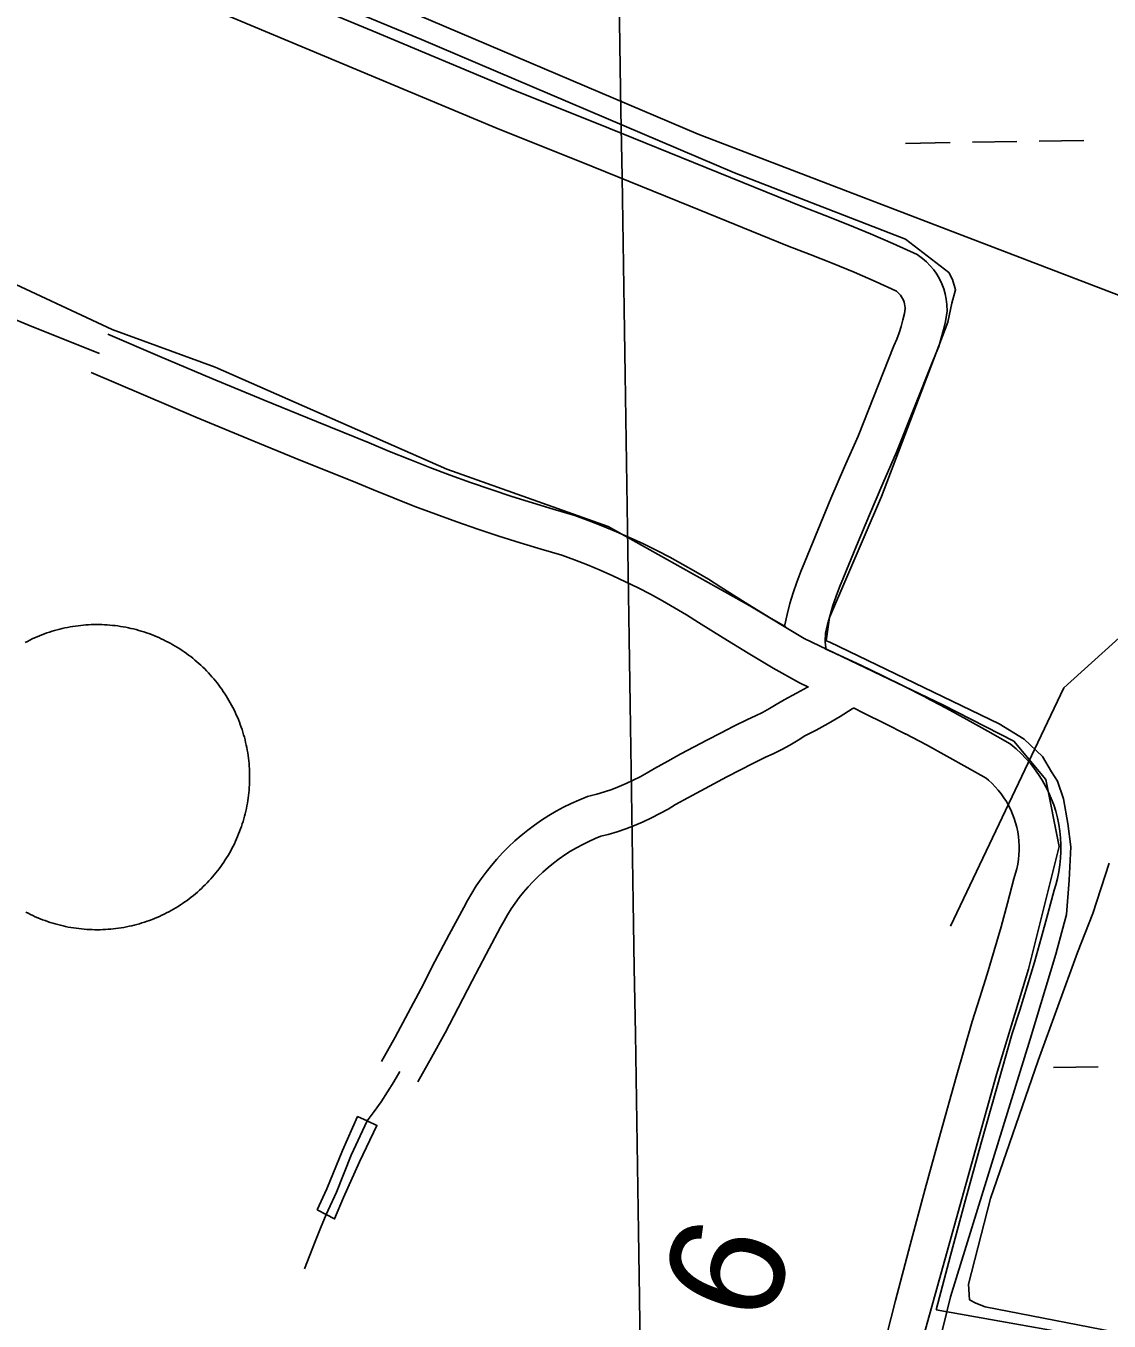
# Model space of a CAD drawing. Extents: x 3823584 to 3861785, y 301729 to 327625.
# Drawn here: x 3848395 to 3849173, y 322235 to 323165 of the extents above; entities that cross this region are included whole.
import ezdxf

# ---------------------------------------------------------------- set-up
doc = ezdxf.new("R2010")
doc.units = 0
for name, color, linetype in [('V-BRDG-OTLN', 7, 'Continuous'), ('V-DOMW-TANK', 7, 'Continuous'), ('V-GRID-MAJR', 7, 'Continuous'), ('V-LEVE-TOET', 7, 'Continuous'), ('V-RIVR-RANG-IDEN', 7, 'Continuous'), ('V-ROAD-CNTR', 7, 'Continuous'), ('V-SITE-OTLN', 7, 'Continuous'), ('V-UTIL-LINE', 7, 'Continuous'), ('V-WETL-SWMP', 7, 'Continuous')]:
    doc.layers.add(name, color=color, linetype=linetype)

msp = doc.modelspace()

# ---------------------------------------------------------------- linework, layer by layer
at = {"layer": 'V-BRDG-OTLN'}
msp.add_lwpolyline([(3848603.895, 322314.427), (3848610.981, 322329.63800000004), (3848622.18, 322357.048), (3848632.9990000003, 322381.464), (3848639.9590000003, 322378.292), (3848646.809, 322375.167), (3848634.404, 322348.946), (3848622.794, 322323.33), (3848616.509, 322307.923), (3848610.478, 322311.034)], close=True, dxfattribs=at)
msp.add_lwpolyline([(3848639.9590000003, 322378.292), (3848628.342, 322353.67100000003), (3848617.736, 322327.262), (3848610.478, 322311.038)], dxfattribs=at)
at = {"layer": 'V-DOMW-TANK'}
for points in [[(3848394.207, 322721.862), (3848395.903, 322722.749), (3848397.611, 322723.605), (3848399.335, 322724.433), (3848401.074, 322725.231), (3848402.827, 322725.99700000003), (3848404.59, 322726.735), (3848406.3680000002, 322727.439), (3848408.1580000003, 322728.11100000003), (3848409.96, 322728.756), (3848411.772, 322729.368), (3848413.595, 322729.946), (3848415.426, 322730.495), (3848417.267, 322731.011), (3848419.117, 322731.494), (3848420.978, 322731.945), (3848422.844, 322732.363), (3848424.718, 322732.75), (3848426.596, 322733.102), (3848428.48, 322733.419), (3848430.372, 322733.71), (3848432.267, 322733.964), (3848434.167, 322734.185), (3848436.072, 322734.37200000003), (3848437.977, 322734.527), (3848439.8850000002, 322734.648), (3848441.796, 322734.73600000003), (3848443.7090000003, 322734.794), (3848445.622, 322734.81200000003), (3848447.5330000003, 322734.8), (3848449.443, 322734.755), (3848451.356, 322734.677), (3848453.265, 322734.564), (3848455.17, 322734.419), (3848457.076, 322734.241), (3848458.977, 322734.028), (3848460.873, 322733.782), (3848462.7660000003, 322733.505), (3848464.6520000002, 322733.194), (3848466.534, 322732.85000000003)], [(3848466.534, 322732.85000000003), (3848468.41, 322732.473), (3848470.278, 322732.064), (3848472.137, 322731.621), (3848473.991, 322731.146), (3848475.838, 322730.64), (3848477.671, 322730.102), (3848479.4960000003, 322729.53), (3848481.31, 322728.928), (3848483.115, 322728.293), (3848484.909, 322727.63), (3848486.688, 322726.931), (3848488.458, 322726.202), (3848490.213, 322725.446), (3848491.9560000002, 322724.658), (3848493.684, 322723.839), (3848495.4, 322722.989), (3848497.096, 322722.11), (3848498.7800000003, 322721.201), (3848500.447, 322720.26300000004), (3848502.095, 322719.29600000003), (3848503.73, 322718.303), (3848505.346, 322717.277), (3848506.943, 322716.226), (3848508.518, 322715.147), (3848510.0810000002, 322714.039), (3848511.623, 322712.902), (3848513.14, 322711.745), (3848514.6410000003, 322710.55700000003), (3848516.12, 322709.34500000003), (3848517.576, 322708.106), (3848519.012, 322706.842), (3848520.4250000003, 322705.554), (3848521.816, 322704.239), (3848523.184, 322702.902), (3848524.5270000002, 322701.544), (3848525.844, 322700.158), (3848527.142, 322698.751), (3848528.412, 322697.321), (3848529.657, 322695.871), (3848530.878, 322694.397), (3848532.072, 322692.904), (3848533.239, 322691.38800000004), (3848534.382, 322689.854), (3848535.4960000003, 322688.3), (3848536.5840000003, 322686.727), (3848537.643, 322685.134), (3848538.6750000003, 322683.52400000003), (3848539.6780000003, 322681.896), (3848540.651, 322680.249), (3848541.597, 322678.588), (3848542.517, 322676.909), (3848543.4020000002, 322675.215), (3848544.2600000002, 322673.505), (3848545.0870000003, 322671.783), (3848545.884, 322670.042), (3848546.6520000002, 322668.291), (3848547.387, 322666.525), (3848548.093, 322664.748), (3848548.767, 322662.958), (3848549.4080000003, 322661.156)], [(3848549.4080000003, 322661.156), (3848550.021, 322659.343), (3848550.6, 322657.52), (3848551.147, 322655.69), (3848551.663, 322653.846), (3848552.149, 322651.99700000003), (3848552.597, 322650.137), (3848553.017, 322648.272), (3848553.4020000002, 322646.398), (3848553.754, 322644.518), (3848554.076, 322642.634), (3848554.362, 322640.741), (3848554.616, 322638.847), (3848554.838, 322636.946), (3848555.026, 322635.044), (3848555.18, 322633.137), (3848555.302, 322631.228), (3848555.3910000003, 322629.315), (3848555.444, 322627.407), (3848555.466, 322625.494), (3848555.454, 322623.581), (3848555.409, 322621.668), (3848555.329, 322619.757), (3848555.216, 322617.849), (3848555.071, 322615.942), (3848554.893, 322614.037), (3848554.684, 322612.137), (3848554.436, 322610.24), (3848554.1580000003, 322608.348), (3848553.848, 322606.46), (3848553.502, 322604.58), (3848553.125, 322602.704), (3848552.718, 322600.836), (3848552.276, 322598.974), (3848551.8000000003, 322597.123), (3848551.295, 322595.278), (3848550.756, 322593.445), (3848550.184, 322591.618), (3848549.5840000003, 322589.803), (3848548.948, 322587.999), (3848548.282, 322586.205), (3848547.5840000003, 322584.423), (3848546.859, 322582.656), (3848546.1010000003, 322580.89900000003), (3848545.31, 322579.16000000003), (3848544.491, 322577.427), (3848543.643, 322575.715), (3848542.765, 322574.017), (3848541.855, 322572.33400000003), (3848540.917, 322570.667), (3848539.953, 322569.016), (3848538.955, 322567.384), (3848537.931, 322565.768), (3848536.881, 322564.17100000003), (3848535.801, 322562.592), (3848534.693, 322561.031), (3848533.561, 322559.491), (3848532.4, 322557.971), (3848531.2120000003, 322556.472), (3848529.9990000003, 322554.993), (3848528.7600000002, 322553.53500000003), (3848527.497, 322552.10000000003), (3848526.2090000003, 322550.68700000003), (3848524.896, 322549.29600000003), (3848523.558, 322547.93), (3848522.199, 322546.586), (3848520.8140000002, 322545.265), (3848519.407, 322543.969), (3848517.978, 322542.699), (3848516.526, 322541.454), (3848515.0530000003, 322540.234), (3848513.558, 322539.04), (3848512.045, 322537.87200000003), (3848510.511, 322536.729), (3848508.9560000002, 322535.615), (3848507.383, 322534.528), (3848505.79, 322533.469), (3848504.18, 322532.43700000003), (3848502.552, 322531.435), (3848500.906, 322530.46), (3848499.245, 322529.514), (3848497.565, 322528.597), (3848495.872, 322527.71), (3848494.1610000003, 322526.852), (3848492.437, 322526.02400000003), (3848490.698, 322525.228), (3848488.947, 322524.462), (3848487.182, 322523.72500000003), (3848485.404, 322523.02), (3848483.614, 322522.346), (3848481.812, 322521.703), (3848480.002, 322521.091), (3848478.179, 322520.511), (3848476.346, 322519.967), (3848474.505, 322519.44800000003), (3848472.653, 322518.965), (3848470.798, 322518.514), (3848468.9280000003, 322518.097), (3848467.056, 322517.71), (3848465.176, 322517.357), (3848463.29, 322517.036)], [(3848463.29, 322517.036), (3848461.4, 322516.749), (3848459.505, 322516.495), (3848457.605, 322516.27400000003), (3848455.702, 322516.086), (3848453.795, 322515.93200000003), (3848451.887, 322515.811), (3848449.9760000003, 322515.723), (3848448.065, 322515.668), (3848446.1520000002, 322515.647), (3848444.239, 322515.658), (3848442.327, 322515.705), (3848440.416, 322515.782), (3848438.507, 322515.895), (3848436.6, 322516.04), (3848434.696, 322516.219), (3848432.795, 322516.43200000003), (3848430.899, 322516.675), (3848429.006, 322516.952), (3848427.12, 322517.265), (3848425.238, 322517.607), (3848423.364, 322517.98600000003), (3848421.494, 322518.396), (3848419.6350000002, 322518.838), (3848417.781, 322519.311), (3848415.938, 322519.819), (3848414.103, 322520.358), (3848412.276, 322520.929), (3848410.4620000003, 322521.531), (3848408.657, 322522.164), (3848406.865, 322522.83), (3848405.0840000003, 322523.526), (3848403.3140000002, 322524.255), (3848401.559, 322525.01300000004), (3848399.816, 322525.801), (3848398.088, 322526.62), (3848396.376, 322527.47000000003), (3848394.676, 322528.349)]]:
    msp.add_lwpolyline(points, dxfattribs=at)
at = {"layer": 'V-GRID-MAJR'}
msp.add_spline([(3849065.214, 307483.094), (3848970.941, 313540.09), (3848876.6210000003, 319600.17), (3848782.301, 325660.246), (3848782.253, 325663.333)], degree=3, dxfattribs=at)
at = {"layer": 'V-LEVE-TOET'}
msp.add_lwpolyline([(3849038.231, 322168.843), (3849058.701, 322251.926), (3849115.791, 322437.10000000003), (3849134.301, 322498.12), (3849141.9930000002, 322526.52), (3849143.935, 322551.211), (3849145.157, 322575.103), (3849142.949, 322591.88800000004), (3849139.685, 322609.718), (3849135.4050000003, 322622.293), (3849131.1610000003, 322629.09), (3849124.79, 322640.076), (3849111.5840000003, 322652.591), (3849093.664, 322663.501), (3848972.009, 322722.049), (3848969.377, 322723.081), (3848971.894, 322739.897), (3849009.139, 322826.765), (3849056.639, 322952.025), (3849059.7, 322965.693), (3849062.264, 322975.161), (3849060.116, 322982.49700000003), (3849057.46, 322987.732), (3849026.328, 323011.681), (3848903.696, 323059.199), (3848678.897, 323154.885), (3848406.741, 323267.59500000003)], dxfattribs=at)
at = {"layer": 'V-ROAD-CNTR'}
msp.add_line((3849048.4554625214, 322242.7878323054), (3849353.029764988, 322188.4241847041), dxfattribs=at)
for points in [[(3848969.4575300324, 322717.091018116), (3848969.2599724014, 322718.01225740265), (3848968.9382493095, 322720.1884146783), (3848968.7545123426, 322722.38627208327), (3848968.710502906, 322724.5909353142), (3848968.8060794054, 322726.7905900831), (3848968.998595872, 322728.5790566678), (3848970.4310447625, 322734.85175545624), (3848972.236148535, 322741.6662782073), (3848974.280905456, 322748.4141622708), (3848976.556133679, 322755.08990353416), (3848979.06384641, 322761.68091382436), (3848981.943454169, 322768.5311425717), (3848991.084763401, 322791.24524347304), (3849000.4057969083, 322813.67193212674), (3849009.97925029, 322835.99178324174), (3849019.950457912, 322858.53713631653), (3849045.7733634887, 322923.42435905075), (3849048.0083954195, 322928.66004242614), (3849050.18189018, 322934.499265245), (3849052.0785298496, 322940.43514942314), (3849053.6921506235, 322946.45519615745), (3849055.0190604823, 322952.53959080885), (3849056.2544629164, 322959.8196408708), (3849056.0985396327, 322964.57711407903), (3849055.652152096, 322968.41486831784), (3849054.8924628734, 322972.1985917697), (3849053.8221891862, 322975.9099534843), (3849052.449416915, 322979.5215818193), (3849050.7828656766, 322983.00645686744), (3849048.833486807, 322986.343828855), (3849046.618251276, 322989.50278118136), (3849044.1525015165, 322992.47198551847), (3849041.4374772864, 322995.23572959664), (3849038.5073873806, 322997.76029623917), (3849034.6478000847, 323000.56495392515), (3849017.365223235, 323008.39817457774), (3849001.256473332, 323015.39431048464), (3848985.0389358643, 323022.13734384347), (3848968.717330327, 323028.6272674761), (3848952.579646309, 323034.7508621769), (3848883.089120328, 323063.12301713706), (3848813.314149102, 323091.35580905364), (3848743.5737924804, 323119.31667963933), (3848644.181343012, 323160.8294302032), (3848544.7204727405, 323202.44402871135)], [(3848939.4008603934, 322733.7224804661), (3848941.2989552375, 322742.0342445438), (3848943.371851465, 322749.8597217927), (3848945.7190945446, 322757.60583772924), (3848948.3298663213, 322765.2660964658), (3848951.20815359, 322772.8310861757), (3848954.198545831, 322779.9448574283), (3848963.317236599, 322802.60275652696), (3848972.768203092, 322825.3420678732), (3848982.47474971, 322847.97221675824), (3848992.285542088, 322870.15486368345), (3849018.0366365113, 322934.86164094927), (3849020.1396045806, 322939.7879575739), (3849021.8201098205, 322944.30273475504), (3849023.2854701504, 322948.8888505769), (3849024.531849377, 322953.53880384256), (3849025.558939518, 322958.24840919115), (3849026.1715370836, 322961.85835912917), (3849026.1554603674, 322962.348885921), (3849025.995847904, 322963.72113168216), (3849025.7235371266, 322965.07740823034), (3849025.339810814, 322966.4080465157), (3849024.848583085, 322967.7004181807), (3849024.2531343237, 322968.94554313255), (3849023.556513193, 322970.138171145), (3849022.757748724, 322971.27721881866), (3849021.8734984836, 322972.34201448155), (3849020.910522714, 322973.3222704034), (3849019.8666126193, 322974.22170376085), (3849019.4821999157, 322974.50104607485), (3849005.196776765, 322980.97582542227), (3848989.521526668, 322987.7836895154), (3848973.7370641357, 322994.34665615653), (3848957.8526696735, 323000.6627325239), (3848941.5863536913, 323006.83513782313), (3848871.7928796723, 323035.330982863), (3848802.1058508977, 323063.5281909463), (3848732.2102075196, 323091.5513203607), (3848632.6106569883, 323133.1505697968), (3848533.13352726, 323174.77197128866)], [(3848447.694, 322929.544), (3848421.926, 322939.708), (3848396.2490000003, 322950.096), (3848370.6610000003, 322960.7)], [(3848940.378020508, 322733.1453950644), (3848928.80594356, 322739.97956335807), (3848911.242920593, 322750.7041672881), (3848893.7367959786, 322761.75249473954), (3848884.876141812, 322767.3214097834), (3848875.774897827, 322772.7794766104), (3848866.5621183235, 322778.0433331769), (3848857.243810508, 322783.11358889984), (3848847.8211331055, 322787.9887733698), (3848838.2961923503, 322792.66622723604), (3848828.6785081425, 322797.1422525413), (3848818.9668338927, 322801.41835744), (3848809.1665792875, 322805.48728216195), (3848799.285136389, 322809.35084288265), (3848788.9720716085, 322813.1382049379), (3848773.390962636, 322817.6279731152), (3848758.480797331, 322822.1395324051), (3848743.6302781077, 322826.8474629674), (3848728.845046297, 322831.7525068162), (3848714.1262569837, 322836.8542700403), (3848699.475233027, 322842.15067740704), (3848684.89706363, 322847.64069514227), (3848670.3921673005, 322853.3227915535), (3848655.965007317, 322859.19949948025), (3848641.3941289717, 322865.35951300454), (3848603.519936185, 322880.5454736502), (3848565.910541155, 322895.8929484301), (3848528.396128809, 322911.4678301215), (3848490.9780098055, 322927.27297699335), (3848453.6153269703, 322943.32579548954)], [(3848956.78477717, 322689.8968187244), (3848950.2362495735, 322692.8557641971), (3848931.4593259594, 322703.571477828), (3848913.3600564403, 322714.2604366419), (3848895.419079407, 322725.21583271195), (3848877.7492040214, 322736.36750526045), (3848869.177858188, 322741.7545902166), (3848860.6171021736, 322746.8885233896), (3848851.9498816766, 322751.84066682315), (3848843.180189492, 322756.6124111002), (3848834.314866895, 322761.1992266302), (3848825.3538076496, 322765.59977276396), (3848816.303491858, 322769.8117474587), (3848807.169166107, 322773.83364256), (3848797.9514207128, 322777.66071783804), (3848788.650863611, 322781.2971571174), (3848779.6359283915, 322784.60779506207), (3848764.893037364, 322788.8560268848), (3848749.6032026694, 322793.48246759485), (3848734.3737218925, 322798.3105370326), (3848719.208953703, 322803.34149318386), (3848704.1137430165, 322808.5737299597), (3848689.0887669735, 322814.005322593), (3848674.13893637, 322819.63530485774), (3848659.2618326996, 322825.4632084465), (3848644.4649926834, 322831.49050051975), (3848629.9698710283, 322837.61848699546), (3848592.270063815, 322852.7345263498), (3848554.4914588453, 322868.15105156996), (3848516.8078711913, 322883.7961698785), (3848479.2199901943, 322899.6730230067), (3848441.77267303, 322915.76220451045)], [(3849040.2210207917, 322682.85431635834), (3849025.051601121, 322690.6109489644), (3849009.7095336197, 322698.2213421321), (3848994.2775577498, 322705.648296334), (3848978.7573360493, 322712.88891031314), (3848968.73665673, 322717.4167439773)], [(3848650.1082693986, 322421.0787217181), (3848659.85305855, 322438.45311340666), (3848669.339530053, 322455.86644641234), (3848678.6089850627, 322473.38146833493), (3848688.5484237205, 322492.8168169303), (3848698.7873071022, 322512.30918436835), (3848709.1798745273, 322531.5710374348), (3848711.88123714, 322536.6596265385), (3848714.9314779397, 322541.9324211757), (3848718.173998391, 322547.08922718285), (3848721.6034472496, 322552.1239967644), (3848725.2175607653, 322557.0308297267), (3848729.0098377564, 322561.7983893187), (3848732.9724611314, 322566.4240154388), (3848737.1068725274, 322570.90277775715), (3848741.400975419, 322575.223265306), (3848745.8489678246, 322579.38329773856), (3848750.449061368, 322583.3795052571), (3848755.194637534, 322587.2023610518), (3848760.074349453, 322590.84730134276), (3848765.0849164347, 322594.30930748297), (3848770.2180873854, 322597.58776449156), (3848775.47563873, 322600.67668598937), (3848780.84018517, 322603.56511876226), (3848786.302369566, 322606.25554681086), (3848791.8661363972, 322608.74532421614), (3848798.1618613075, 322611.2866503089), (3848804.7838883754, 322613.00924588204), (3848810.1510186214, 322614.6157400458), (3848815.449707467, 322616.41443600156), (3848820.6770847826, 322618.408158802), (3848825.834816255, 322620.59297421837), (3848830.9087258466, 322622.9645645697), (3848835.8886389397, 322625.51642862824), (3848840.771545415, 322628.2519122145), (3848846.070115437, 322631.4791037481), (3848855.7234066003, 322636.78934587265), (3848865.159492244, 322641.90337539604), (3848874.623356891, 322646.9551419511), (3848884.1108295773, 322651.9424960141), (3848893.6164948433, 322656.86582932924), (3848903.1392298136, 322661.7200227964), (3848912.90979599, 322666.62443547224), (3848918.6190647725, 322669.19768375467), (3848923.706232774, 322671.71569491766), (3848928.698225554, 322674.41226652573), (3848933.577591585, 322677.2776507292), (3848939.141313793, 322680.82479009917), (3848948.0575260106, 322685.42927864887), (3848956.070243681, 322689.85592503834), (3848956.4196348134, 322690.06180792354)], [(3849048.420196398, 322242.6535632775), (3849058.690245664, 322281.7548139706), (3849069.4285082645, 322321.72590074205), (3849080.389317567, 322361.63709855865), (3849091.573622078, 322401.4862356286), (3849102.9213712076, 322441.06535783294), (3849108.366521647, 322457.8663759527), (3849113.7162957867, 322475.0607802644), (3849118.867954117, 322492.3130801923), (3849123.8176848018, 322509.62401100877), (3849128.568349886, 322526.98993848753), (3849132.994430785, 322543.93971599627), (3849134.238357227, 322547.8409404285), (3849135.4773790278, 322552.5513595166), (3849136.477648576, 322557.3269932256), (3849137.22825716, 322562.1530138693), (3849137.7280209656, 322567.00107890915), (3849137.981, 322571.8706283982), (3849137.981, 322576.7536264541), (3849137.73039536, 322581.62438298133), (3849137.230228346, 322586.4751713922), (3849136.480255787, 322591.297102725), (3849135.482574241, 322596.07290927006), (3849134.2419333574, 322600.7918603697), (3849132.760119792, 322605.4332139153), (3849131.0430200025, 322610.0010558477), (3849129.087902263, 322614.4734619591), (3849126.9103337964, 322618.8381027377), (3849124.5089672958, 322623.0811902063), (3849121.893336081, 322627.2006311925), (3849119.0665400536, 322631.1781162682), (3849116.044262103, 322635.00079317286), (3849112.8246790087, 322638.66826660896), (3849109.4216657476, 322642.1639920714), (3849105.846172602, 322645.47586533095), (3849101.389269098, 322649.20150285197), (3849085.4680893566, 322658.33135005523), (3849070.5112516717, 322666.67540383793), (3849055.4527660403, 322674.8348208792), (3849040.3809327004, 322682.7713328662)], [(3848676.273730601, 322406.4032782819), (3848686.1089414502, 322423.9388865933), (3848695.770469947, 322441.6735535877), (3848705.2230149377, 322459.5345316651), (3848715.18357628, 322479.0111830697), (3848725.268692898, 322498.2108156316), (3848735.6301254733, 322517.4149625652), (3848738.1227628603, 322522.1103734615), (3848740.6225220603, 322526.4315788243), (3848743.2780016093, 322530.65477281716), (3848746.086552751, 322534.7780032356), (3848749.042439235, 322538.7911702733), (3848752.148162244, 322542.6956106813), (3848755.393538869, 322546.48398456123), (3848758.775127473, 322550.14722224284), (3848762.293024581, 322553.686734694), (3848765.9390321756, 322557.0967022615), (3848769.702938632, 322560.36649474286), (3848773.587362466, 322563.4956389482), (3848777.583650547, 322566.4806986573), (3848781.6910835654, 322569.31869251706), (3848785.895912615, 322572.00423550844), (3848790.19036127, 322574.5273140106), (3848794.58381483, 322576.8928812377), (3848799.061630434, 322579.09845318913), (3848803.611863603, 322581.13467578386), (3848807.5921386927, 322582.7413496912), (3848812.8641116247, 322584.112754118), (3848819.2769813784, 322586.0322599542), (3848825.620292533, 322588.1855639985), (3848831.8769152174, 322590.57184119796), (3848838.041183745, 322593.18302578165), (3848844.105274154, 322596.0174354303), (3848850.06536106, 322599.0715713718), (3848855.910454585, 322602.3460877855), (3848861.1098845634, 322605.5128962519), (3848870.1005934, 322610.4586541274), (3848879.3705077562, 322615.482624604), (3848888.666643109, 322620.4448580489), (3848897.989170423, 322625.3455039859), (3848907.327505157, 322630.18217067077), (3848916.6807701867, 322634.9499772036), (3848925.80820401, 322639.5315645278), (3848931.4409352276, 322642.0703162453), (3848937.493767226, 322645.06630508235), (3848943.427774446, 322648.2717334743), (3848949.2424084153, 322651.6863492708), (3848954.118686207, 322654.7952099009), (3848962.1964739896, 322658.96672135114), (3848970.9417563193, 322663.79807496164), (3848979.5489035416, 322668.86993895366), (3848988.020079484, 322674.17902939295), (3848989.054688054, 322674.86837934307)], [(3849026.562979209, 322656.1436836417), (3849011.5563988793, 322663.81705103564), (3848996.538466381, 322671.26665786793), (3848988.9700465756, 322674.90911478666)], [(3849008.7967323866, 322208.9744087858), (3849019.1394478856, 322249.2660657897), (3849029.695754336, 322289.45718602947), (3849040.4774917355, 322329.59009925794), (3849051.482682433, 322369.66290144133), (3849062.712377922, 322409.67376437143), (3849074.224628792, 322449.8266421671), (3849079.773478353, 322466.9476240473), (3849085.019704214, 322483.8092197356), (3849090.072045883, 322500.7289198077), (3849094.9263151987, 322517.70598899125), (3849099.5856501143, 322534.7380615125), (3849104.169569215, 322552.29228400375), (3849105.4216427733, 322556.2190595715), (3849106.2706209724, 322559.4466404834), (3849106.9543514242, 322562.71100677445), (3849107.46574284, 322565.9989861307), (3849107.8079790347, 322569.31892109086), (3849107.981, 322572.6493716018), (3849107.981, 322575.9823735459), (3849107.80960464, 322579.3136170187), (3849107.467771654, 322582.6288286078), (3849106.955744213, 322585.920897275), (3849106.2734257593, 322589.18709072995), (3849105.4260666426, 322592.4101396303), (3849104.411880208, 322595.58678608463), (3849103.2389799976, 322598.70694415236), (3849101.9040977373, 322601.7605380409), (3849100.4156662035, 322604.7438972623), (3849098.775032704, 322607.6428097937), (3849096.986663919, 322610.45936880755), (3849095.0574599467, 322613.1738837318), (3849092.9897378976, 322615.7892068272), (3849090.7893209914, 322618.2957333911), (3849088.4663342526, 322620.6820079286), (3849086.0198273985, 322622.94813466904), (3849084.1747309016, 322624.4904971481), (3849070.6979106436, 322632.2186499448), (3849056.0567483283, 322640.3865961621), (3849041.3172339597, 322648.37317912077), (3849026.4030673, 322656.2266671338)], [(3848663.191, 322413.741), (3848658.9250000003, 322406.407), (3848654.467, 322399.188), (3848649.816, 322392.091), (3848644.978, 322385.124), (3848639.9590000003, 322378.292), (3848628.342, 322353.67100000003), (3848617.736, 322327.262), (3848610.4760000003, 322311.034), (3848606.4250000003, 322301.408), (3848602.488, 322291.727), (3848598.665, 322281.99700000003), (3848594.96, 322272.22000000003)]]:
    msp.add_lwpolyline(points, dxfattribs=at)
at = {"layer": 'V-SITE-OTLN'}
msp.add_lwpolyline([(3847910.66, 323148.119), (3848021.307, 323119.443), (3848125.089, 323086.564), (3848288.464, 323025.243), (3848456.8200000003, 322946.719), (3848530.767, 322919.626), (3848696.987, 322846.354), (3848812.927, 322805.173), (3848914.61, 322748.183), (3848953.704, 322724.767), (3849053.257, 322677.06200000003), (3849104.082, 322650.991), (3849127.1610000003, 322623.581), (3849136.592, 322575.314), (3849114.642, 322487.248), (3849091.643, 322411.601), (3849021.636, 322159.998)], dxfattribs=at)
at = {"layer": 'V-UTIL-LINE'}
msp.add_lwpolyline([(3849058.637, 322518.164), (3849139.916, 322689.469), (3849390.448, 322915.468), (3849429.1210000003, 322983.09500000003), (3850046.517, 324574.954), (3850271.1720000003, 325122.26), (3850578.3869305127, 325691.0273049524)], dxfattribs=at)
at = {"layer": 'V-WETL-SWMP'}
for p, q in [((3848877.5331574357, 323087.03081088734), (3848298.955280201, 323333.20800296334)), ((3849200.2210755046, 322963.2866827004), (3848877.5331574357, 323087.03081088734)), ((3849074.34099047, 323081.1282904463), (3849106.3371767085, 323081.6216307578)), ((3849122.335269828, 323081.86830091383), (3849154.331456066, 323082.36164122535)), ((3849026.346711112, 323080.38827997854), (3849058.342897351, 323080.8816202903)), ((3849160.7848525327, 322527.38820470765), (3849172.526904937, 322563.3832866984)), ((3849149.7886961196, 322499.3799599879), (3849160.7848525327, 322527.38820470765)), ((3849121.550791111, 322421.7731086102), (3849149.7886961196, 322499.3799599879)), ((3849087.4647208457, 322322.5759986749), (3849121.550791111, 322421.7731086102)), ((3849132.5935594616, 322416.59789286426), (3849164.5897457, 322417.0912331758)), ((3849071.495506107, 322261.0106627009), (3849087.4647208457, 322322.5759986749)), ((3849072.365516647, 322249.8406791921), (3849071.495506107, 322261.0106627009)), ((3849076.770516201, 322247.47467849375), (3849072.365516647, 322249.8406791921)), ((3849083.573514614, 322244.7246760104), (3849076.770516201, 322247.47467849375)), ((3849191.863798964, 322223.8655563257), (3849083.573514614, 322244.7246760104))]:
    msp.add_line(p, q, dxfattribs=at)

# ---------------------------------------------------------------- texts
at = {"layer": 'V-RIVR-RANG-IDEN'}
msp.add_text('R-26.6', height=82.99999799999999, rotation=71.17567585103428, dxfattribs=at).set_placement((3848839.607434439, 321972.83632506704))

doc.saveas('drawing.dxf')
